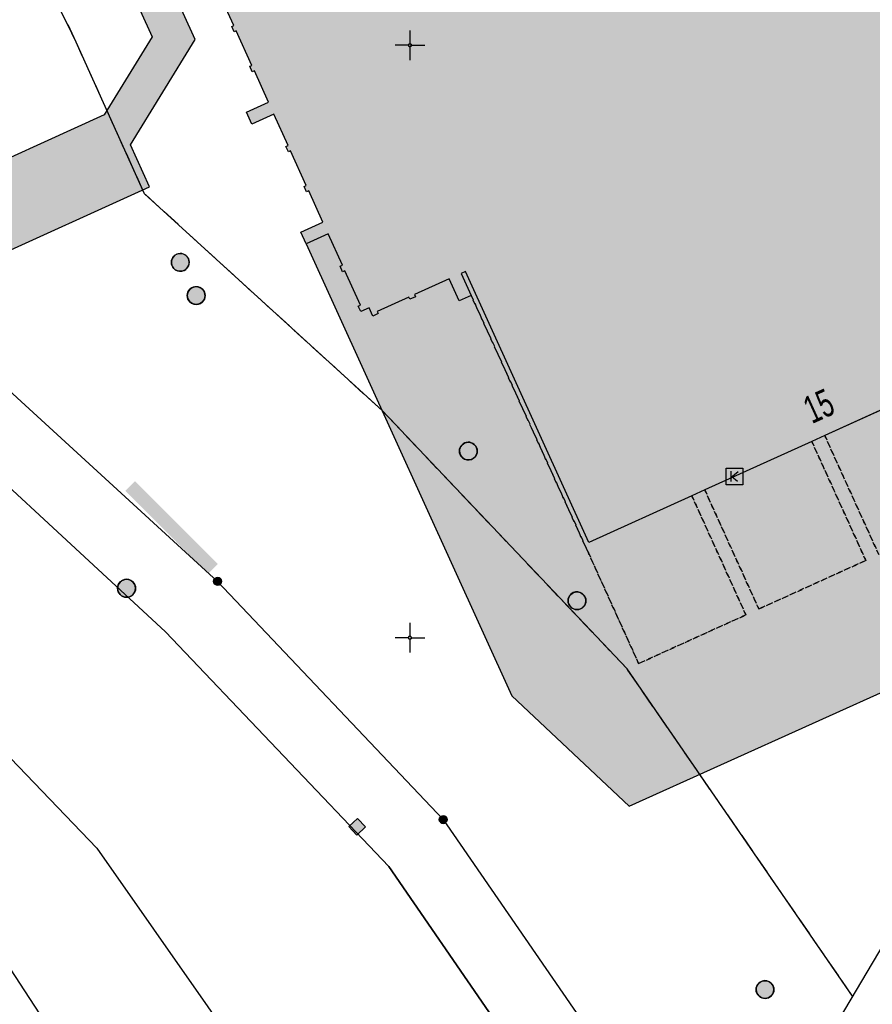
# Model space of a CAD drawing. Header units: metres. Extents: x 2695560 to 2696939, y 1260491 to 1262050.
# Tile 896 of 1005: x 2696385 to 2696420, y 1261759 to 1261801. Entities that reach past the tile are written whole.
import ezdxf

# ---------------------------------------------------------------- set-up
doc = ezdxf.new("R2010")
doc.units = ezdxf.units.M
for name, pattern in [('ALL_S25', [1.06, 0.8, -0.26]), ('AUSGEZOGEN', [0]), ('VERDECKT2_S2', [0.36, 0.2, -0.16])]:
    doc.linetypes.add(name, pattern=pattern)
for name, color, linetype in [('XR$1$AV_Flächen (EO)', 7, 'AUSGEZOGEN'), ('XR$1$AV_Gebäudeflächen (BB)', 7, 'AUSGEZOGEN'), ('XR$1$AV_Gebäudeflächen (EO)', 7, 'AUSGEZOGEN'), ('XR$1$AV_Gebäudeflächen ut.', 7, 'AUSGEZOGEN'), ('XR$1$AV_Grenzpunkte', 7, 'AUSGEZOGEN'), ('XR$1$AV_Haus-Nr.', 7, 'AUSGEZOGEN'), ('XR$1$AV_Koordinatennetzpunkte', 7, 'AUSGEZOGEN'), ('XR$1$AV_Linien (BB)', 7, 'AUSGEZOGEN'), ('XR$1$AV_Waldflächen', 7, 'AUSGEZOGEN'), ('XR$1$AW_LK_Schachtdeckel', 24, 'AUSGEZOGEN'), ('XR$1$Liegenschaftsgrenzen', 7, 'AUSGEZOGEN'), ('XR$1$PFAV', 255, 'AUSGEZOGEN'), ('XR$1$PFAW', 255, 'AUSGEZOGEN'), ('XR$1$PFWFM', 255, 'AUSGEZOGEN'), ('XR$1$RP_Abstandslinie', 7, 'AUSGEZOGEN'), ('XR$1$TV_LK_KNOTEN', 92, 'AUSGEZOGEN')]:
    doc.layers.add(name, color=color, linetype=linetype)
doc.styles.add('ARIAL', font='arial.ttf')
pattern_1 = [(0, (2725855, 1291000), (15000, 15000), [15000, -15000]), (90, (2725855, 1291000), (-15000, 15000), [15000, -15000])]

# ---------------------------------------------------------------- blocks, each defined once
blk = doc.blocks.new('COMPLEXOBJECT_787')
at = {"layer": 'XR$1$AV_Linien (BB)', "color": 7, "linetype": 'AUSGEZOGEN', "transparency": 33554687}
blk.add_lwpolyline([(6376.795, 11796.044), (6380.532, 11787.76), (6391.884, 11777.376), (6401.402, 11767.325), (6414.672, 11748.06), (6418.821, 11743.511)], dxfattribs=at)
blk = doc.blocks.new('COMPLEXOBJECT_1220')
at = {"layer": 'XR$1$Liegenschaftsgrenzen', "color": 7, "linetype": 'AUSGEZOGEN', "transparency": 33554687}
blk.add_lwpolyline([(6376.795, 11796.044), (6380.532, 11787.76), (6391.884, 11777.376), (6401.402, 11767.325), (6414.672, 11748.06), (6418.821, 11743.511)], dxfattribs=at)
blk = doc.blocks.new('BAV15')
at = {"layer": 'XR$1$PFAV', "transparency": 33554687}
blk.add_hatch(color=7, dxfattribs=at).paths.add_polyline_path([(0.5, 0), (0.49, 0.1), (0.46, 0.2), (0.41, 0.29), (0.34, 0.36), (0.26, 0.42), (0.17, 0.47), (0.08, 0.49), (-0.03, 0.5), (-0.13, 0.48), (-0.22, 0.45), (-0.31, 0.4), (-0.38, 0.33), (-0.44, 0.24), (-0.48, 0.15), (-0.5, 0.05), (-0.5, -0.05), (-0.48, -0.15), (-0.44, -0.24), (-0.38, -0.33), (-0.31, -0.4), (-0.22, -0.45), (-0.13, -0.48), (-0.03, -0.5), (0.08, -0.49), (0.17, -0.47), (0.26, -0.42), (0.34, -0.36), (0.41, -0.29), (0.46, -0.2), (0.49, -0.1)])
at = {"color": 7, "transparency": 33554687}
for start, end in [(90, 270), (270, 90)]:
    blk.add_arc((0, 0), 0.5, start, end, dxfattribs=at)
at = {"layer": 'XR$1$PFAV', "transparency": 33554687}
blk.add_circle((0, 0), 0.5, dxfattribs=at)
blk = doc.blocks.new('BAV2041')
at = {"color": 7, "transparency": 33554687}
for p, q in [((0, 0.5), (0, 0.05)), ((-0.05, 0), (-0.5, 0)), ((0.05, 0), (0.5, 0)), ((0, -0.05), (0, -0.5))]:
    blk.add_line(p, q, dxfattribs=at)
blk.add_circle((0, 0), 0.05, dxfattribs=at)
for start, end in [(90, 270), (270, 90)]:
    blk.add_arc((0, 0), 0.05, start, end, dxfattribs=at)
blk = doc.blocks.new('COMPLEXOBJECT_1446')
at = {"layer": 'XR$1$RP_Abstandslinie', "color": 7, "linetype": 'AUSGEZOGEN', "transparency": 33554687}
blk.add_lwpolyline([(6418.67, 11759.88), (6409.16, 11773.68), (6398.83, 11784.58), (6388.81, 11793.73), (6385.92, 11800.13)], dxfattribs=at)
blk.add_arc((6365.844, 11791.126), 22.003, 24.1554, 92.3802, dxfattribs=at)
blk = doc.blocks.new('COMPLEXOBJECT_1465')
at = {"layer": 'XR$1$RP_Abstandslinie', "color": 7, "linetype": 'ALL_S25', "transparency": 33554687}
blk.add_lwpolyline([(6418.67, 11759.88), (6409.16, 11773.68), (6398.83, 11784.58), (6388.81, 11793.73), (6385.92, 11800.13)], dxfattribs=at)
blk.add_arc((6365.844, 11791.126), 22.003, 24.1554, 92.3802, dxfattribs=at)
blk = doc.blocks.new('BAW2082')
at = {"layer": 'XR$1$PFAW', "transparency": 33554687}
blk.add_hatch(color=7, dxfattribs=at).paths.add_polyline_path([(0.509, -0.003), (0.499, 0.098), (0.469, 0.194), (0.42, 0.283), (0.354, 0.359), (0.274, 0.421), (0.183, 0.466), (0.085, 0.491), (-0.016, 0.496), (-0.116, 0.481), (-0.211, 0.446), (-0.297, 0.392), (-0.37, 0.323), (-0.428, 0.24), (-0.468, 0.147), (-0.488, 0.047), (-0.488, -0.054), (-0.468, -0.153), (-0.428, -0.246), (-0.37, -0.329), (-0.297, -0.398), (-0.211, -0.452), (-0.116, -0.487), (-0.016, -0.502), (0.085, -0.497), (0.183, -0.472), (0.274, -0.427), (0.354, -0.366), (0.42, -0.289), (0.469, -0.2), (0.499, -0.104)])
at = {"transparency": 33554687}
for start, end in [(91.1948, 268.8052), (268.8052, 91.1948)]:
    blk.add_arc((0.01, 0), 0.5, start, end, dxfattribs=at)
at = {"layer": 'XR$1$PFAW', "transparency": 33554687}
blk.add_circle((0.009, -0.003), 0.5, dxfattribs=at)
blk = doc.blocks.new('BAW2088')
at = {"layer": 'XR$1$PFAW', "transparency": 33554687}
blk.add_hatch(color=253, dxfattribs=at).paths.add_polyline_path([(0.51, 0), (0.5, 0.101), (0.47, 0.197), (0.421, 0.286), (0.355, 0.362), (0.275, 0.424), (0.184, 0.469), (0.086, 0.494), (-0.015, 0.499), (-0.115, 0.484), (-0.21, 0.449), (-0.296, 0.395), (-0.369, 0.326), (-0.427, 0.243), (-0.467, 0.15), (-0.487, 0.051), (-0.487, -0.051), (-0.467, -0.15), (-0.427, -0.243), (-0.369, -0.326), (-0.296, -0.395), (-0.21, -0.449), (-0.115, -0.484), (-0.015, -0.499), (0.086, -0.494), (0.184, -0.469), (0.275, -0.424), (0.355, -0.362), (0.421, -0.286), (0.47, -0.197), (0.5, -0.101)])
at = {"transparency": 33554687}
for start, end in [(91.1948, 268.8052), (268.8052, 91.1948)]:
    blk.add_arc((0.01, 0), 0.5, start, end, dxfattribs=at)
at = {"layer": 'XR$1$PFAW', "transparency": 33554687}
blk.add_circle((0.01, 0), 0.5, dxfattribs=at)
blk = doc.blocks.new('BAW2089')
at = {"layer": 'XR$1$PFAW', "transparency": 33554687}
blk.add_hatch(color=7, dxfattribs=at).paths.add_polyline_path([(-0.5, 0.5), (-0.5, -0.5), (0.5, -0.5), (0.5, 0.5)])
at = {"transparency": 33554687}
blk.add_lwpolyline([(-0.5, 0.5), (0.5, 0.5), (0.5, -0.5), (-0.5, -0.5), (-0.5, 0.5)], close=True, dxfattribs=at)
at = {"layer": 'XR$1$PFAW', "transparency": 33554687}
blk.add_lwpolyline([(-0.5, 0.5), (0.5, 0.5), (0.5, -0.5), (-0.5, -0.5), (-0.5, 0.5)], close=True, dxfattribs=at)
blk = doc.blocks.new('BTV1')
at = {"layer": 'XR$1$PFWFM', "transparency": 33554687}
blk.add_hatch(color=7, dxfattribs=at).paths.add_polyline_path([(-0.5, 0.5), (-0.5, -0.5), (0.5, -0.5), (0.5, 0.5)])
at = {"color": 92, "transparency": 33554687}
for p, q in [((-0.219, 0.321), (-0.219, -0.298)), ((-0.208, -0.05), (0.23, 0.31)), ((-0.159, 0.001), (0.192, -0.283))]:
    blk.add_line(p, q, dxfattribs=at)
blk.add_polyline3d([(-0.5, 0.5, 0.993), (0.5, 0.5, 0.993), (0.5, -0.5, 0.993), (-0.5, -0.5, 0.993)], close=True, dxfattribs=at)
blk = doc.blocks.new('COMPLEXOBJECT_2824')
at = {"layer": 'XR$1$RP_Abstandslinie', "color": 7, "linetype": 'AUSGEZOGEN', "transparency": 33554687}
blk.add_lwpolyline([(6236.592, 11778.146), (6266.222, 11771.218), (6315.552, 11767.865), (6349.71, 11768.352), (6373.012, 11752.963), (6389.051, 11726.98), (6404.24, 11718.92), (6407.67, 11724.74), (6416.409, 11739.451), (6416.529, 11741.621), (6412.226, 11746.271), (6399.103, 11765.344), (6389.689, 11775.241), (6378.101, 11785.971), (6346.801, 11800.923), (6338.215, 11801.759)], dxfattribs=at)

msp = doc.modelspace()

# ---------------------------------------------------------------- hatches: boundary and pattern name
at = {"transparency": 33554687}
msp.add_hatch(color=7, dxfattribs=at).paths.add_polyline_path([(2696389.376, 1261781.412), (2696388.969, 1261781.005), (2696392.46, 1261777.516), (2696392.867, 1261777.923)])
at = {"layer": 'XR$1$AV_Gebäudeflächen (BB)', "true_color": 0xd2d2d2, "transparency": 33554687}
msp.add_hatch(color=254, dxfattribs=at).paths.add_polyline_path([(2696413.405, 1261781.044), (2696417.918, 1261783.093), (2696418.464, 1261783.341), (2696422.959, 1261785.381), (2696423.505, 1261785.629), (2696427.819, 1261787.587), (2696422.624, 1261799.031), (2696422.808, 1261799.114), (2696423.229, 1261798.187), (2696423.733, 1261798.416), (2696423.311, 1261799.346), (2696424.641, 1261799.949), (2696424.682, 1261799.859), (2696424.912, 1261799.963), (2696424.87, 1261800.054), (2696426.338, 1261800.72), (2696426.379, 1261800.629), (2696426.618, 1261800.737), (2696426.46, 1261801.084), (2696426.809, 1261801.242), (2696426.706, 1261801.47), (2696426.614, 1261801.429), (2696425.953, 1261802.887), (2696426.044, 1261802.928), (2696425.941, 1261803.156), (2696425.85, 1261803.114), (2696425.25, 1261804.436), (2696426.179, 1261804.857), (2696425.952, 1261805.358), (2696425.023, 1261804.937), (2696424.424, 1261806.258), (2696424.515, 1261806.299), (2696424.411, 1261806.527), (2696424.32, 1261806.486), (2696423.659, 1261807.943), (2696423.75, 1261807.985), (2696423.647, 1261808.213), (2696423.555, 1261808.171), (2696422.956, 1261809.492), (2696423.885, 1261809.914), (2696423.658, 1261810.415), (2696422.729, 1261809.994), (2696422.129, 1261811.315), (2696422.22, 1261811.356), (2696422.117, 1261811.584), (2696422.026, 1261811.543), (2696421.365, 1261813), (2696421.456, 1261813.042), (2696421.352, 1261813.27), (2696421.261, 1261813.228), (2696420.662, 1261814.549), (2696421.591, 1261814.971), (2696421.364, 1261815.471), (2696420.435, 1261815.049), (2696419.837, 1261816.368), (2696419.928, 1261816.409), (2696419.825, 1261816.637), (2696419.734, 1261816.595), (2696419.073, 1261818.05), (2696419.164, 1261818.092), (2696419.061, 1261818.319), (2696418.97, 1261818.278), (2696418.372, 1261819.596), (2696419.301, 1261820.018), (2696419.074, 1261820.518), (2696418.145, 1261820.097), (2696417.547, 1261821.415), (2696417.638, 1261821.457), (2696417.535, 1261821.684), (2696417.444, 1261821.643), (2696416.784, 1261823.098), (2696416.875, 1261823.139), (2696416.772, 1261823.366), (2696416.68, 1261823.325), (2696416.082, 1261824.644), (2696417.011, 1261825.065), (2696416.784, 1261825.565), (2696415.855, 1261825.144), (2696415.195, 1261826.599), (2696415.286, 1261826.64), (2696415.183, 1261826.867), (2696415.092, 1261826.826), (2696414.494, 1261828.145), (2696414.585, 1261828.186), (2696414.482, 1261828.413), (2696414.135, 1261828.256), (2696413.979, 1261828.602), (2696413.751, 1261828.498), (2696413.792, 1261828.407), (2696412.471, 1261827.807), (2696412.43, 1261827.898), (2696412.202, 1261827.795), (2696412.243, 1261827.704), (2696410.804, 1261827.05), (2696410.382, 1261827.979), (2696409.881, 1261827.752), (2696410.302, 1261826.823), (2696408.981, 1261826.223), (2696408.94, 1261826.314), (2696408.712, 1261826.211), (2696408.753, 1261826.12), (2696407.296, 1261825.458), (2696407.254, 1261825.549), (2696407.026, 1261825.445), (2696407.068, 1261825.354), (2696405.747, 1261824.754), (2696405.325, 1261825.683), (2696404.824, 1261825.456), (2696405.245, 1261824.527), (2696403.924, 1261823.927), (2696403.883, 1261824.018), (2696403.655, 1261823.915), (2696403.696, 1261823.824), (2696402.239, 1261823.162), (2696402.197, 1261823.253), (2696401.969, 1261823.149), (2696402.011, 1261823.058), (2696400.69, 1261822.458), (2696400.268, 1261823.387), (2696399.767, 1261823.16), (2696400.147, 1261822.322), (2696400.188, 1261822.231), (2696398.866, 1261821.631), (2696398.825, 1261821.722), (2696398.597, 1261821.618), (2696398.638, 1261821.527), (2696397.18, 1261820.865), (2696397.138, 1261820.956), (2696396.91, 1261820.852), (2696396.952, 1261820.761), (2696395.63, 1261820.161), (2696395.208, 1261821.09), (2696394.706, 1261820.862), (2696395.128, 1261819.933), (2696393.806, 1261819.333), (2696393.765, 1261819.424), (2696393.537, 1261819.321), (2696393.578, 1261819.23), (2696392.119, 1261818.567), (2696392.078, 1261818.658), (2696391.85, 1261818.555), (2696391.891, 1261818.464), (2696390.569, 1261817.863), (2696390.147, 1261818.792), (2696389.646, 1261818.565), (2696390.068, 1261817.636), (2696388.746, 1261817.036), (2696388.704, 1261817.127), (2696388.476, 1261817.023), (2696388.518, 1261816.932), (2696387.059, 1261816.27), (2696387.017, 1261816.361), (2696386.789, 1261816.257), (2696386.946, 1261815.911), (2696386.6, 1261815.754), (2696386.703, 1261815.526), (2696386.794, 1261815.567), (2696387.391, 1261814.246), (2696387.3, 1261814.205), (2696387.407, 1261813.968), (2696387.498, 1261814.01), (2696388.149, 1261812.57), (2696387.22, 1261812.15), (2696387.446, 1261811.649), (2696388.376, 1261812.069), (2696388.973, 1261810.749), (2696388.882, 1261810.707), (2696388.985, 1261810.48), (2696389.076, 1261810.521), (2696389.735, 1261809.063), (2696389.644, 1261809.022), (2696389.747, 1261808.794), (2696389.838, 1261808.836), (2696390.435, 1261807.515), (2696389.506, 1261807.095), (2696389.733, 1261806.594), (2696390.662, 1261807.014), (2696391.259, 1261805.693), (2696391.168, 1261805.652), (2696391.271, 1261805.424), (2696391.362, 1261805.465), (2696392.021, 1261804.008), (2696391.93, 1261803.967), (2696392.033, 1261803.739), (2696392.124, 1261803.78), (2696392.718, 1261802.468), (2696391.788, 1261802.048), (2696392.015, 1261801.547), (2696392.944, 1261801.967), (2696393.542, 1261800.646), (2696393.451, 1261800.605), (2696393.554, 1261800.377), (2696393.645, 1261800.418), (2696394.304, 1261798.96), (2696394.213, 1261798.919), (2696394.316, 1261798.691), (2696394.407, 1261798.733), (2696395.009, 1261797.402), (2696394.08, 1261796.982), (2696394.306, 1261796.481), (2696395.236, 1261796.901), (2696395.833, 1261795.58), (2696395.742, 1261795.539), (2696395.845, 1261795.311), (2696395.936, 1261795.352), (2696396.596, 1261793.894), (2696396.504, 1261793.853), (2696396.607, 1261793.625), (2696396.699, 1261793.666), (2696397.296, 1261792.345), (2696396.367, 1261791.925), (2696396.593, 1261791.423), (2696397.523, 1261791.844), (2696398.12, 1261790.523), (2696398.029, 1261790.481), (2696398.132, 1261790.253), (2696398.223, 1261790.295), (2696398.883, 1261788.837), (2696398.792, 1261788.796), (2696398.895, 1261788.568), (2696399.244, 1261788.726), (2696399.401, 1261788.38), (2696399.631, 1261788.484), (2696399.59, 1261788.575), (2696400.923, 1261789.18), (2696400.964, 1261789.089), (2696401.204, 1261789.198), (2696401.162, 1261789.289), (2696402.624, 1261789.952), (2696403.046, 1261789.022), (2696403.552, 1261789.252), (2696403.131, 1261790.18), (2696403.315, 1261790.263), (2696408.509, 1261778.821), (2696412.859, 1261780.796)])
at = {"layer": 'XR$1$AV_Gebäudeflächen (EO)', "true_color": 0xebebeb, "transparency": 33554687}
for points in [[(2696410.616, 1261773.72), (2696415.139, 1261775.773), (2696412.859, 1261780.796), (2696408.509, 1261778.821), (2696403.315, 1261790.263), (2696403.131, 1261790.18), (2696403.552, 1261789.252), (2696408.497, 1261778.388)], [(2696420.744, 1261778.317), (2696425.24, 1261780.358), (2696422.959, 1261785.381), (2696418.464, 1261783.341)], [(2696415.685, 1261776.021), (2696420.198, 1261778.07), (2696417.918, 1261783.093), (2696413.405, 1261781.044)]]:
    msp.add_hatch(color=7, dxfattribs=at).paths.add_polyline_path(points)
at = {"layer": 'XR$1$AV_Gebäudeflächen ut.', "true_color": 0xf5f5f5, "transparency": 33554687}
for points in [[(2696459.927, 1261714.606), (2696473.791, 1261720.902), (2696475.72, 1261716.655), (2696476.64, 1261717.073), (2696476.501, 1261717.38), (2696476.592, 1261717.421), (2696475.121, 1261720.664), (2696465.308, 1261742.389), (2696456.414, 1261761.913), (2696453.127, 1261760.416), (2696443.324, 1261782.97), (2696439.137, 1261792.602), (2696458.473, 1261825.245), (2696449.114, 1261845.996), (2696451.549, 1261853.455), (2696448.017, 1261861.244), (2696446.172, 1261865.313), (2696443.517, 1261866.558), (2696440.323, 1261865.008), (2696440.071, 1261864.885), (2696439.708, 1261865.634), (2696439.232, 1261866.581), (2696438.684, 1261867.488), (2696438.066, 1261868.349), (2696437.383, 1261869.158), (2696436.639, 1261869.912), (2696435.837, 1261870.605), (2696434.984, 1261871.234), (2696434.084, 1261871.793), (2696433.143, 1261872.28), (2696432.167, 1261872.692), (2696431.161, 1261873.026), (2696430.132, 1261873.28), (2696429.087, 1261873.453), (2696428.031, 1261873.543), (2696426.972, 1261873.551), (2696425.915, 1261873.475), (2696424.867, 1261873.316), (2696423.835, 1261873.076), (2696422.825, 1261872.756), (2696421.843, 1261872.358), (2696420.895, 1261871.884), (2696419.988, 1261871.337), (2696419.126, 1261870.72), (2696418.315, 1261870.038), (2696417.56, 1261869.295), (2696416.866, 1261868.494), (2696416.236, 1261867.642), (2696415.675, 1261866.743), (2696415.187, 1261865.803), (2696414.774, 1261864.827), (2696414.438, 1261863.822), (2696414.355, 1261863.524), (2696414.279, 1261863.225), (2696414.21, 1261862.924), (2696414.148, 1261862.621), (2696414.092, 1261862.318), (2696414.044, 1261862.012), (2696414.003, 1261861.706), (2696413.968, 1261861.399), (2696413.941, 1261861.092), (2696413.921, 1261860.783), (2696413.907, 1261860.475), (2696413.901, 1261860.166), (2696413.902, 1261859.857), (2696413.91, 1261859.548), (2696413.925, 1261859.24), (2696413.947, 1261858.932), (2696413.976, 1261858.624), (2696414.012, 1261858.317), (2696414.055, 1261858.011), (2696414.105, 1261857.707), (2696414.162, 1261857.403), (2696414.226, 1261857.101), (2696414.297, 1261856.8), (2696414.375, 1261856.501), (2696414.459, 1261856.204), (2696414.551, 1261855.909), (2696414.649, 1261855.616), (2696414.753, 1261855.325), (2696414.865, 1261855.037), (2696414.983, 1261854.752), (2696415.107, 1261854.469), (2696396.462, 1261846.055), (2696387.97, 1261826.75), (2696384.844, 1261819.635), (2696386.443, 1261816.1), (2696386.6, 1261815.754), (2696386.946, 1261815.911), (2696386.789, 1261816.257), (2696387.017, 1261816.361), (2696387.059, 1261816.27), (2696388.518, 1261816.932), (2696388.476, 1261817.023), (2696388.704, 1261817.127), (2696388.746, 1261817.036), (2696390.068, 1261817.636), (2696389.646, 1261818.565), (2696390.147, 1261818.792), (2696390.569, 1261817.863), (2696391.891, 1261818.464), (2696391.85, 1261818.555), (2696392.078, 1261818.658), (2696392.119, 1261818.567), (2696393.578, 1261819.23), (2696393.537, 1261819.321), (2696393.765, 1261819.424), (2696393.806, 1261819.333), (2696395.128, 1261819.933), (2696394.706, 1261820.862), (2696395.208, 1261821.09), (2696395.63, 1261820.161), (2696396.952, 1261820.761), (2696396.91, 1261820.852), (2696397.138, 1261820.956), (2696397.18, 1261820.865), (2696398.638, 1261821.527), (2696398.597, 1261821.618), (2696398.825, 1261821.722), (2696398.866, 1261821.631), (2696400.188, 1261822.231), (2696400.147, 1261822.322), (2696399.767, 1261823.16), (2696400.268, 1261823.387), (2696400.69, 1261822.458), (2696402.011, 1261823.058), (2696401.969, 1261823.149), (2696402.197, 1261823.253), (2696402.239, 1261823.162), (2696403.696, 1261823.824), (2696403.655, 1261823.915), (2696403.883, 1261824.018), (2696403.924, 1261823.927), (2696405.245, 1261824.527), (2696404.824, 1261825.456), (2696405.325, 1261825.683), (2696405.747, 1261824.754), (2696407.068, 1261825.354), (2696407.026, 1261825.445), (2696407.254, 1261825.549), (2696407.296, 1261825.458), (2696408.753, 1261826.12), (2696408.712, 1261826.211), (2696408.94, 1261826.314), (2696408.981, 1261826.223), (2696410.302, 1261826.823), (2696409.881, 1261827.752), (2696410.382, 1261827.979), (2696410.804, 1261827.05), (2696412.243, 1261827.704), (2696412.202, 1261827.795), (2696412.43, 1261827.898), (2696412.471, 1261827.807), (2696413.792, 1261828.407), (2696413.751, 1261828.498), (2696413.979, 1261828.602), (2696414.135, 1261828.256), (2696414.482, 1261828.413), (2696414.585, 1261828.186), (2696414.494, 1261828.145), (2696415.092, 1261826.826), (2696415.183, 1261826.867), (2696415.286, 1261826.64), (2696415.195, 1261826.599), (2696415.855, 1261825.144), (2696416.784, 1261825.565), (2696417.011, 1261825.065), (2696416.082, 1261824.644), (2696416.68, 1261823.325), (2696416.772, 1261823.366), (2696416.875, 1261823.139), (2696416.784, 1261823.098), (2696417.444, 1261821.643), (2696417.535, 1261821.684), (2696417.638, 1261821.457), (2696417.547, 1261821.415), (2696418.145, 1261820.097), (2696419.074, 1261820.518), (2696419.301, 1261820.018), (2696418.372, 1261819.596), (2696418.97, 1261818.278), (2696419.061, 1261818.319), (2696419.164, 1261818.092), (2696419.073, 1261818.05), (2696419.734, 1261816.595), (2696419.825, 1261816.637), (2696419.928, 1261816.409), (2696419.837, 1261816.368), (2696420.435, 1261815.049), (2696421.364, 1261815.471), (2696421.591, 1261814.971), (2696420.662, 1261814.549), (2696421.261, 1261813.228), (2696421.352, 1261813.27), (2696421.456, 1261813.042), (2696421.365, 1261813), (2696422.026, 1261811.543), (2696422.117, 1261811.584), (2696422.22, 1261811.356), (2696422.129, 1261811.315), (2696422.729, 1261809.994), (2696423.658, 1261810.415), (2696423.885, 1261809.914), (2696422.956, 1261809.492), (2696423.555, 1261808.171), (2696423.647, 1261808.213), (2696423.75, 1261807.985), (2696423.659, 1261807.943), (2696424.32, 1261806.486), (2696424.411, 1261806.527), (2696424.515, 1261806.299), (2696424.424, 1261806.258), (2696425.023, 1261804.937), (2696425.952, 1261805.358), (2696426.179, 1261804.857), (2696425.25, 1261804.436), (2696425.85, 1261803.114), (2696425.941, 1261803.156), (2696426.044, 1261802.928), (2696425.953, 1261802.887), (2696426.614, 1261801.429), (2696426.706, 1261801.47), (2696426.809, 1261801.242), (2696426.46, 1261801.084), (2696426.618, 1261800.737), (2696426.379, 1261800.629), (2696426.338, 1261800.72), (2696424.87, 1261800.054), (2696424.912, 1261799.963), (2696424.682, 1261799.859), (2696424.641, 1261799.949), (2696423.311, 1261799.346), (2696423.733, 1261798.416), (2696423.229, 1261798.187), (2696428.162, 1261787.315), (2696430.281, 1261782.647), (2696425.786, 1261780.606), (2696423.505, 1261785.629), (2696422.959, 1261785.381), (2696425.24, 1261780.358), (2696420.744, 1261778.317), (2696418.464, 1261783.341), (2696417.918, 1261783.093), (2696420.198, 1261778.07), (2696415.685, 1261776.021), (2696413.405, 1261781.044), (2696412.859, 1261780.796), (2696415.139, 1261775.773), (2696410.616, 1261773.72), (2696408.497, 1261778.388), (2696403.552, 1261789.252), (2696403.046, 1261789.022), (2696402.624, 1261789.952), (2696401.162, 1261789.289), (2696401.204, 1261789.198), (2696400.964, 1261789.089), (2696400.923, 1261789.18), (2696399.59, 1261788.575), (2696399.631, 1261788.484), (2696399.401, 1261788.38), (2696399.244, 1261788.726), (2696398.895, 1261788.568), (2696398.792, 1261788.796), (2696398.883, 1261788.837), (2696398.223, 1261790.295), (2696398.132, 1261790.253), (2696398.029, 1261790.481), (2696398.12, 1261790.523), (2696397.523, 1261791.844), (2696396.593, 1261791.423), (2696405.262, 1261772.351), (2696410.212, 1261767.703), (2696429.551, 1261776.418), (2696434.848, 1261785.361), (2696439.099, 1261775.838), (2696446.829, 1261758.517), (2696415.096, 1261704.98), (2696417.212, 1261700.341), (2696431.823, 1261707.004), (2696425.566, 1261710.712), (2696441.228, 1261737.136), (2696444.19, 1261738.388), (2696444.611, 1261737.527), (2696452.509, 1261720.048), (2696452.534, 1261720.004), (2696452.559, 1261719.96), (2696452.585, 1261719.917), (2696452.612, 1261719.874), (2696452.639, 1261719.832), (2696452.667, 1261719.79), (2696452.696, 1261719.748), (2696452.725, 1261719.707), (2696452.755, 1261719.667), (2696452.786, 1261719.626), (2696452.817, 1261719.587), (2696452.848, 1261719.547), (2696452.881, 1261719.509), (2696452.914, 1261719.47), (2696452.947, 1261719.433), (2696452.981, 1261719.395), (2696453.016, 1261719.359), (2696453.051, 1261719.322), (2696453.087, 1261719.287), (2696453.123, 1261719.252), (2696453.16, 1261719.217), (2696453.197, 1261719.183), (2696453.235, 1261719.15), (2696453.273, 1261719.117), (2696453.312, 1261719.085), (2696453.351, 1261719.053), (2696453.391, 1261719.022), (2696453.431, 1261718.992), (2696453.472, 1261718.962), (2696453.513, 1261718.933), (2696453.555, 1261718.904)], [(2696381.571, 1261793.917), (2696383.039, 1261790.685), (2696389.983, 1261793.838), (2696389.177, 1261795.613), (2696391.908, 1261800.057), (2696389.744, 1261804.822), (2696388.287, 1261804.16), (2696390.099, 1261800.17), (2696388.07, 1261796.868)]]:
    msp.add_hatch(color=7, dxfattribs=at).paths.add_polyline_path(points)
at = {"layer": 'XR$1$AV_Waldflächen', "transparency": 33554687}
h = msp.add_hatch(dxfattribs=at)
h.set_pattern_fill('MUSTER', scale=15000, style=0, pattern_type=2)
h.set_pattern_definition(pattern_1)
h.paths.add_polyline_path([(2696417.379, 1261739.261), (2696417.499, 1261741.431), (2696413.196, 1261746.081), (2696400.073, 1261765.154), (2696390.659, 1261775.051), (2696379.071, 1261785.781), (2696347.771, 1261800.733), (2696339.185, 1261801.569), (2696338.558, 1261801.624), (2696337.931, 1261801.675), (2696337.304, 1261801.72), (2696336.676, 1261801.762), (2696336.048, 1261801.798), (2696335.42, 1261801.83), (2696334.791, 1261801.857), (2696334.163, 1261801.88), (2696333.534, 1261801.897), (2696332.905, 1261801.91), (2696332.276, 1261801.919), (2696331.647, 1261801.923), (2696331.018, 1261801.922), (2696330.389, 1261801.916), (2696329.76, 1261801.906), (2696329.131, 1261801.891), (2696328.502, 1261801.871), (2696327.873, 1261801.847), (2696327.245, 1261801.818), (2696326.617, 1261801.784), (2696325.989, 1261801.746), (2696325.361, 1261801.703), (2696324.734, 1261801.656), (2696324.107, 1261801.603), (2696323.481, 1261801.546), (2696322.854, 1261801.485), (2696322.229, 1261801.418), (2696321.604, 1261801.348), (2696320.979, 1261801.272), (2696320.355, 1261801.192), (2696319.732, 1261801.107), (2696292.857, 1261797.301), (2696291.878, 1261797.16), (2696290.898, 1261797.035), (2696289.915, 1261796.924), (2696288.931, 1261796.829), (2696287.946, 1261796.748), (2696286.959, 1261796.682), (2696285.972, 1261796.632), (2696284.984, 1261796.596), (2696283.995, 1261796.576), (2696283.006, 1261796.57), (2696282.018, 1261796.58), (2696281.029, 1261796.605), (2696280.041, 1261796.645), (2696279.054, 1261796.7), (2696278.068, 1261796.769), (2696277.083, 1261796.854), (2696276.099, 1261796.954), (2696275.117, 1261797.069), (2696274.137, 1261797.199), (2696273.159, 1261797.344), (2696272.183, 1261797.503), (2696271.21, 1261797.678), (2696270.24, 1261797.867), (2696269.272, 1261798.071), (2696268.308, 1261798.29), (2696267.347, 1261798.524), (2696266.39, 1261798.772), (2696265.437, 1261799.034), (2696264.488, 1261799.311), (2696263.543, 1261799.603), (2696262.603, 1261799.909), (2696183.472, 1261826.283), (2696166.928, 1261830.638), (2696165.687, 1261830.964), (2696165.652, 1261830.967), (2696165.617, 1261830.969), (2696165.582, 1261830.969), (2696165.546, 1261830.967), (2696165.511, 1261830.964), (2696165.477, 1261830.959), (2696165.442, 1261830.952), (2696165.408, 1261830.944), (2696165.374, 1261830.934), (2696165.341, 1261830.922), (2696165.308, 1261830.909), (2696165.276, 1261830.894), (2696165.245, 1261830.878), (2696165.215, 1261830.86), (2696165.185, 1261830.841), (2696165.156, 1261830.82), (2696165.129, 1261830.798), (2696165.102, 1261830.775), (2696165.077, 1261830.751), (2696165.053, 1261830.725), (2696165.03, 1261830.698), (2696165.009, 1261830.67), (2696164.989, 1261830.641), (2696164.97, 1261830.612), (2696164.952, 1261830.581), (2696164.937, 1261830.55), (2696164.922, 1261830.517), (2696164.91, 1261830.485), (2696164.898, 1261830.451), (2696164.889, 1261830.417), (2696164.881, 1261830.383), (2696163.008, 1261821.127), (2696207.017, 1261809.602), (2696247.41, 1261796.642), (2696249.164, 1261796.088), (2696253.434, 1261794.73), (2696273.313, 1261788.406), (2696288.792, 1261786.678), (2696303.455, 1261788.02), (2696336.457, 1261790.442), (2696350.947, 1261790.143), (2696363.665, 1261786.194), (2696374.532, 1261779.718), (2696387.766, 1261765.926), (2696394.839, 1261755.811), (2696403.303, 1261739.636), (2696405.65, 1261736.691), (2696412.262, 1261731.081), (2696415.801, 1261737.014), (2696415.98, 1261736.906)], flags=0)
h = msp.add_hatch(dxfattribs=at)
h.set_pattern_fill('MUSTER', scale=15000, style=0, pattern_type=2)
h.set_pattern_definition(pattern_1)
h.paths.add_polyline_path([(2696170.78, 1261789.208), (2696172.069, 1261792.085), (2696175.722, 1261800.239), (2696189.058, 1261795.434), (2696203.28, 1261790.309), (2696237.562, 1261777.956), (2696267.192, 1261771.028), (2696297.097, 1261768.995), (2696316.522, 1261767.675), (2696350.68, 1261768.162), (2696370.523, 1261755.058), (2696373.982, 1261752.773), (2696390.021, 1261726.79), (2696405.21, 1261718.73), (2696405.594, 1261719.381), (2696405.364, 1261719.518), (2696408.591, 1261724.928), (2696400.781, 1261733.112), (2696389.528, 1261752.551), (2696383.47, 1261761.804), (2696369.926, 1261774.685), (2696360.14, 1261779.969), (2696349.441, 1261782.831), (2696337.092, 1261783.774), (2696303.545, 1261780.118), (2696288.924, 1261780.333), (2696271.399, 1261782.436), (2696245.838, 1261790.697), (2696231.101, 1261795.428), (2696205.16, 1261803.822), (2696161.744, 1261814.888), (2696160.221, 1261807.367), (2696165.79, 1261795.28), (2696166.98, 1261791.56)], flags=0)

# ---------------------------------------------------------------- linework, layer by layer
at = {"layer": 'XR$1$AV_Flächen (EO)', "color": 7, "linetype": 'AUSGEZOGEN', "transparency": 33554687}
for p, q in [((2696422.959, 1261785.381), (2696418.464, 1261783.341)), ((2696418.464, 1261783.341), (2696417.918, 1261783.093)), ((2696417.918, 1261783.093), (2696413.405, 1261781.044)), ((2696413.405, 1261781.044), (2696412.859, 1261780.796))]:
    msp.add_line(p, q, dxfattribs=at)
at = {"layer": 'XR$1$AV_Flächen (EO)', "color": 7, "linetype": 'VERDECKT2_S2', "transparency": 33554687}
for p, q in [((2696418.464, 1261783.341), (2696420.744, 1261778.317)), ((2696413.405, 1261781.044), (2696415.685, 1261776.021))]:
    msp.add_line(p, q, dxfattribs=at)
at = {"layer": 'XR$1$AV_Flächen (EO)', "color": 7, "linetype": 'AUSGEZOGEN', "transparency": 33554687}
msp.add_lwpolyline([(2696381.571, 1261793.917), (2696383.039, 1261790.685), (2696389.983, 1261793.838), (2696389.177, 1261795.613), (2696391.908, 1261800.057), (2696389.744, 1261804.822), (2696388.287, 1261804.16), (2696390.099, 1261800.17), (2696388.07, 1261796.868), (2696381.571, 1261793.917)], close=True, dxfattribs=at)
for points in [[(2696403.552, 1261789.252), (2696403.046, 1261789.022), (2696402.624, 1261789.952), (2696401.162, 1261789.289), (2696401.204, 1261789.198), (2696400.964, 1261789.089), (2696400.923, 1261789.18), (2696399.59, 1261788.575), (2696399.631, 1261788.484), (2696399.401, 1261788.38), (2696399.244, 1261788.726), (2696398.895, 1261788.568), (2696398.792, 1261788.796), (2696398.883, 1261788.837), (2696398.223, 1261790.295), (2696398.132, 1261790.253), (2696398.029, 1261790.481), (2696398.12, 1261790.523), (2696397.523, 1261791.844), (2696396.593, 1261791.423)], [(2696396.593, 1261791.423), (2696405.262, 1261772.351), (2696410.212, 1261767.703), (2696429.551, 1261776.418), (2696434.848, 1261785.361), (2696439.099, 1261775.838), (2696446.829, 1261758.517), (2696415.096, 1261704.98), (2696417.212, 1261700.341)], [(2696412.859, 1261780.796), (2696408.509, 1261778.821), (2696403.315, 1261790.263), (2696403.131, 1261790.18), (2696403.552, 1261789.252)]]:
    msp.add_lwpolyline(points, dxfattribs=at)
at = {"layer": 'XR$1$AV_Flächen (EO)', "color": 7, "linetype": 'VERDECKT2_S2', "transparency": 33554687}
for points in [[(2696403.552, 1261789.252), (2696408.497, 1261778.388), (2696410.616, 1261773.72)], [(2696412.859, 1261780.796), (2696415.139, 1261775.773), (2696410.616, 1261773.72), (2696408.497, 1261778.388), (2696403.552, 1261789.252)], [(2696422.959, 1261785.381), (2696425.24, 1261780.358), (2696420.744, 1261778.317), (2696418.464, 1261783.341)], [(2696417.918, 1261783.093), (2696420.198, 1261778.07), (2696415.685, 1261776.021), (2696413.405, 1261781.044)], [(2696415.685, 1261776.021), (2696420.198, 1261778.07), (2696417.918, 1261783.093)], [(2696410.616, 1261773.72), (2696415.139, 1261775.773), (2696412.859, 1261780.796)]]:
    msp.add_lwpolyline(points, dxfattribs=at)
at = {"layer": 'XR$1$AV_Linien (BB)', "color": 7, "linetype": 'AUSGEZOGEN', "transparency": 33554687}
for points in [[(2696163.008, 1261821.127), (2696207.017, 1261809.602), (2696247.41, 1261796.642), (2696249.164, 1261796.088), (2696253.434, 1261794.73), (2696273.313, 1261788.406), (2696288.792, 1261786.678), (2696303.455, 1261788.02), (2696336.457, 1261790.442), (2696350.947, 1261790.143), (2696363.665, 1261786.194), (2696374.532, 1261779.718), (2696387.766, 1261765.926), (2696394.839, 1261755.811), (2696403.303, 1261739.636), (2696405.65, 1261736.691), (2696412.262, 1261731.081)], [(2696408.591, 1261724.928), (2696400.781, 1261733.112), (2696389.528, 1261752.551), (2696383.47, 1261761.804), (2696369.926, 1261774.685), (2696360.14, 1261779.969), (2696349.441, 1261782.831), (2696337.092, 1261783.774), (2696303.545, 1261780.118), (2696288.924, 1261780.333), (2696271.399, 1261782.436), (2696245.838, 1261790.697), (2696231.101, 1261795.428), (2696205.16, 1261803.822), (2696161.744, 1261814.888)], [(2696422.959, 1261785.381), (2696418.464, 1261783.341), (2696417.918, 1261783.093), (2696413.405, 1261781.044), (2696413.405, 1261781.044), (2696412.859, 1261780.796), (2696408.509, 1261778.821), (2696403.315, 1261790.263), (2696403.131, 1261790.18), (2696403.552, 1261789.252), (2696403.046, 1261789.022), (2696402.624, 1261789.952), (2696401.162, 1261789.289), (2696401.204, 1261789.198), (2696400.964, 1261789.089), (2696400.923, 1261789.18), (2696399.59, 1261788.575), (2696399.631, 1261788.484), (2696399.401, 1261788.38), (2696399.244, 1261788.726), (2696398.895, 1261788.568), (2696398.792, 1261788.796), (2696398.883, 1261788.837), (2696398.223, 1261790.295), (2696398.132, 1261790.253), (2696398.029, 1261790.481), (2696398.12, 1261790.523), (2696397.523, 1261791.844), (2696396.593, 1261791.423), (2696396.367, 1261791.925), (2696397.296, 1261792.345), (2696396.699, 1261793.666), (2696396.607, 1261793.625), (2696396.504, 1261793.853), (2696396.596, 1261793.894), (2696395.936, 1261795.352), (2696395.845, 1261795.311), (2696395.742, 1261795.539), (2696395.833, 1261795.58), (2696395.236, 1261796.901), (2696394.306, 1261796.481), (2696394.08, 1261796.982), (2696395.009, 1261797.402), (2696394.407, 1261798.733), (2696394.316, 1261798.691), (2696394.213, 1261798.919), (2696394.304, 1261798.96), (2696393.645, 1261800.418), (2696393.554, 1261800.377), (2696393.451, 1261800.605), (2696393.542, 1261800.646), (2696392.944, 1261801.967)], [(2696379.071, 1261785.781), (2696390.659, 1261775.051), (2696400.073, 1261765.154), (2696413.196, 1261746.081), (2696417.499, 1261741.431), (2696417.379, 1261739.261)]]:
    msp.add_lwpolyline(points, dxfattribs=at)
at = {"layer": 'XR$1$RP_Abstandslinie', "color": 7, "linetype": 'AUSGEZOGEN', "transparency": 33554687}
msp.add_lwpolyline([(2696425.638, 1261912.463), (2696454.49, 1261848.69), (2696449.02, 1261846.21), (2696458.5, 1261825.26), (2696369.73, 1261675.49)], dxfattribs=at)

# ---------------------------------------------------------------- block references
at = {"layer": 'XR$1$AV_Grenzpunkte', "color": 7, "linetype": 'AUSGEZOGEN', "lineweight": -3, "transparency": 33554687, "xscale": 0.3249999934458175, "yscale": 0.3249999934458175}
for p in [(2696392.854, 1261777.186), (2696402.372, 1261767.135)]:
    msp.add_blockref('BAV15', p, dxfattribs=at)
at = {"layer": 'XR$1$AV_Koordinatennetzpunkte', "color": 7, "linetype": 'AUSGEZOGEN', "lineweight": -3, "transparency": 33554687, "xscale": 1.25, "yscale": 1.25}
for p in [(2696400.97, 1261799.81), (2696400.97, 1261774.81)]:
    msp.add_blockref('BAV2041', p, dxfattribs=at)
at = {"layer": 'XR$1$AV_Linien (BB)', "color": 7, "linetype": 'AUSGEZOGEN', "lineweight": -3, "transparency": 33554687}
msp.add_blockref('COMPLEXOBJECT_787', (2690000.97, 1249999.81), dxfattribs=at)
at = {"layer": 'XR$1$AW_LK_Schachtdeckel', "color": 24, "linetype": 'AUSGEZOGEN', "lineweight": -3, "transparency": 33554687}
for name, p, xscale, yscale, rotation in [('BAW2082', (2696391.29, 1261790.65), 0.7499999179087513, 0.7499999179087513, 204.983413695), ('BAW2082', (2696391.96, 1261789.25), 0.7499999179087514, 0.7499999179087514, 223.204223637), ('BAW2082', (2696403.43, 1261782.69), 0.7499999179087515, 0.7499999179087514, 305.930175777), ('BAW2082', (2696408.01, 1261776.37), 0.7499999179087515, 0.7499999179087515, 23.48857116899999), ('BAW2089', (2696398.744, 1261766.834), 0.5000000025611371, 0.5000000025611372, 313.660950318), ('BAW2082', (2696415.94, 1261759.96), 0.7499999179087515, 0.7499999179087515, 46.68666076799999)]:
    msp.add_blockref(name, p, dxfattribs=dict(at, xscale=xscale, yscale=yscale, rotation=rotation))
at = {"layer": 'XR$1$AW_LK_Schachtdeckel', "color": 24, "linetype": 'AUSGEZOGEN', "lineweight": -3, "transparency": 33554687, "xscale": 0.7578193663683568, "yscale": 0.7578193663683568}
msp.add_blockref('BAW2088', (2696389.009, 1261776.894), dxfattribs=at)
at = {"layer": 'XR$1$Liegenschaftsgrenzen', "color": 7, "linetype": 'AUSGEZOGEN', "lineweight": -3, "transparency": 33554687}
msp.add_blockref('COMPLEXOBJECT_1220', (2690000.97, 1249999.81), dxfattribs=at)
at = {"layer": 'XR$1$RP_Abstandslinie', "color": 7, "linetype": 'AUSGEZOGEN', "lineweight": -3, "transparency": 33554687}
for name in ['COMPLEXOBJECT_2824', 'COMPLEXOBJECT_1446']:
    msp.add_blockref(name, (2690000.97, 1249999.81), dxfattribs=at)
at = {"layer": 'XR$1$RP_Abstandslinie', "color": 7, "linetype": 'ALL_S25', "lineweight": -3, "transparency": 33554687}
msp.add_blockref('COMPLEXOBJECT_1465', (2690000.97, 1249999.81), dxfattribs=at)
at = {"layer": 'XR$1$TV_LK_KNOTEN', "color": 92, "linetype": 'AUSGEZOGEN', "lineweight": -3, "transparency": 33554687, "xscale": 0.7000000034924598, "yscale": 0.7000000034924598}
msp.add_blockref('BTV1', (2696414.655, 1261781.611), dxfattribs=at)

# ---------------------------------------------------------------- texts
at = {"layer": 'XR$1$AV_Haus-Nr.', "color": 7, "transparency": 33554687, "insert": (2696418.457, 1261784.044), "char_height": 1.1621, "width": 1.59081, "attachment_point": 8, "rotation": 24.4161, "style": 'ARIAL'}
msp.add_mtext('\\W0.64;15', dxfattribs=at)

doc.saveas('drawing.dxf')
